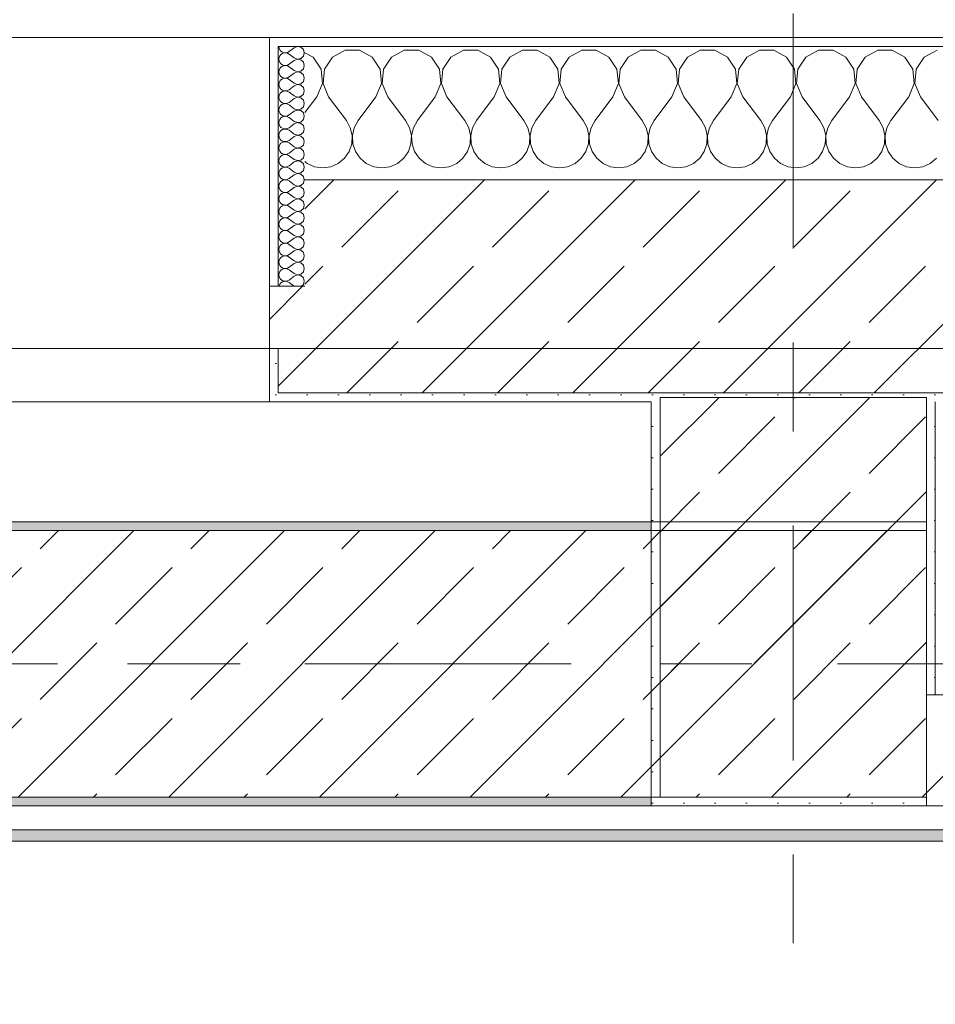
# Model space of a CAD drawing. Header units: metres. Extents: x -3.6 to 84.5, y -11 to 16.8.
# Tile 357 of 361: x 60.9 to 61.9, y 12.8 to 13.9. Entities that reach past the tile are written whole.
import ezdxf

# ---------------------------------------------------------------- set-up
doc = ezdxf.new("R2010")
doc.units = ezdxf.units.M
doc.header["$MEASUREMENT"] = 0
for name, pattern in [('Achse', [0.2, 0.1, -0.05, 0, -0.05]), ('Strichlinie doppelt', [0.546806, 0.264583, -0.105833, 0.070556, -0.105833]), ('Wipeout_Contour', [1, 0, -1])]:
    doc.linetypes.add(name, pattern=pattern)
for name, color, linetype in [('451 - Universal.Achsen Raster', 7, 'Continuous'), ('604 - Struktur.Wand Aussen', 7, 'Continuous'), ('605 - Struktur.Wand Innen', 7, 'Continuous'), ('607 - Struktur.Stütze', 7, 'Continuous'), ('608 - Struktur.Träger', 7, 'Continuous'), ('Neubau_653 - Abdeckung.TB Verkofferung', 7, 'Continuous')]:
    doc.layers.add(name, color=color, linetype=linetype)
pattern_1 = [(45, (0, 0), (-0.01767767, 0.01767767), [0, -0.025])]
pattern_2 = [(45, (0, 0), (-0.08485281, 0.08485281), []), (45, (-0.04243, 0.04243), (-0.08485281, 0.08485281), [0.09, -0.03])]
pattern_3 = [(0, (0, 0), (0, 0.08660254), [0, -0.05]), (0, (0.025, 0.0433), (0, 0.08660254), [0, -0.05])]

# ---------------------------------------------------------------- blocks, each defined once
blk = doc.blocks.new('*X33')
at = {"layer": '604 - Struktur.Wand Aussen', "color": 7, "linetype": 'Continuous', "lineweight": 5}
for p, q in [((61.1891, 13.833), (61.18, 13.8379)), ((61.2252, 13.8407), (61.2109, 13.833)), ((61.2415, 13.8407), (61.2252, 13.8407)), ((61.2558, 13.833), (61.2415, 13.8407)), ((61.2919, 13.8407), (61.2776, 13.833)), ((61.3081, 13.8407), (61.2919, 13.8407)), ((61.3224, 13.833), (61.3081, 13.8407)), ((61.3585, 13.8407), (61.3442, 13.833)), ((61.3748, 13.8407), (61.3585, 13.8407)), ((61.3891, 13.833), (61.3748, 13.8407)), ((61.4252, 13.8407), (61.4109, 13.833)), ((61.4415, 13.8407), (61.4252, 13.8407)), ((61.4558, 13.833), (61.4415, 13.8407)), ((61.4919, 13.8407), (61.4776, 13.833)), ((61.5081, 13.8407), (61.4919, 13.8407)), ((61.5224, 13.833), (61.5081, 13.8407)), ((61.5585, 13.8407), (61.5442, 13.833)), ((61.5748, 13.8407), (61.5585, 13.8407)), ((61.5891, 13.833), (61.5748, 13.8407)), ((61.6252, 13.8407), (61.6109, 13.833)), ((61.6415, 13.8407), (61.6252, 13.8407)), ((61.6558, 13.833), (61.6415, 13.8407)), ((61.6919, 13.8407), (61.6776, 13.833)), ((61.7081, 13.8407), (61.6919, 13.8407)), ((61.7224, 13.833), (61.7081, 13.8407)), ((61.7585, 13.8407), (61.7442, 13.833)), ((61.7748, 13.8407), (61.7585, 13.8407)), ((61.7891, 13.833), (61.7748, 13.8407)), ((61.8252, 13.8407), (61.8109, 13.833)), ((61.8415, 13.8407), (61.8252, 13.8407)), ((61.8558, 13.833), (61.8415, 13.8407)), ((61.8919, 13.8407), (61.8776, 13.833)), ((61.1981, 13.8195), (61.1891, 13.833)), ((61.2109, 13.833), (61.2019, 13.8195)), ((61.2648, 13.8195), (61.2558, 13.833)), ((61.2776, 13.833), (61.2686, 13.8195)), ((61.3314, 13.8195), (61.3224, 13.833)), ((61.3442, 13.833), (61.3352, 13.8195)), ((61.3981, 13.8195), (61.3891, 13.833)), ((61.4109, 13.833), (61.4019, 13.8195)), ((61.4648, 13.8195), (61.4558, 13.833)), ((61.4776, 13.833), (61.4686, 13.8195)), ((61.5314, 13.8195), (61.5224, 13.833)), ((61.5442, 13.833), (61.5352, 13.8195)), ((61.5981, 13.8195), (61.5891, 13.833)), ((61.6109, 13.833), (61.6019, 13.8195)), ((61.6648, 13.8195), (61.6558, 13.833)), ((61.6776, 13.833), (61.6686, 13.8195)), ((61.7314, 13.8195), (61.7224, 13.833)), ((61.7442, 13.833), (61.7352, 13.8195)), ((61.7981, 13.8195), (61.7891, 13.833)), ((61.8109, 13.833), (61.8019, 13.8195)), ((61.8648, 13.8195), (61.8558, 13.833)), ((61.8776, 13.833), (61.8686, 13.8195)), ((61.1996, 13.8033), (61.1981, 13.8195)), ((61.2019, 13.8195), (61.2004, 13.8033)), ((61.2663, 13.8033), (61.2648, 13.8195)), ((61.2686, 13.8195), (61.267, 13.8033)), ((61.333, 13.8033), (61.3314, 13.8195)), ((61.3352, 13.8195), (61.3337, 13.8033)), ((61.3996, 13.8033), (61.3981, 13.8195)), ((61.4019, 13.8195), (61.4004, 13.8033)), ((61.4663, 13.8033), (61.4648, 13.8195)), ((61.4686, 13.8195), (61.467, 13.8033)), ((61.533, 13.8033), (61.5314, 13.8195)), ((61.5352, 13.8195), (61.5337, 13.8033)), ((61.5996, 13.8033), (61.5981, 13.8195)), ((61.6019, 13.8195), (61.6004, 13.8033)), ((61.6663, 13.8033), (61.6648, 13.8195)), ((61.6686, 13.8195), (61.667, 13.8033)), ((61.733, 13.8033), (61.7314, 13.8195)), ((61.7352, 13.8195), (61.7337, 13.8033)), ((61.7996, 13.8033), (61.7981, 13.8195)), ((61.8019, 13.8195), (61.8004, 13.8033)), ((61.8663, 13.8033), (61.8648, 13.8195)), ((61.8686, 13.8195), (61.867, 13.8033)), ((61.1933, 13.7883), (61.1996, 13.8033)), ((61.2004, 13.8033), (61.2067, 13.7883)), ((61.26, 13.7883), (61.2663, 13.8033)), ((61.267, 13.8033), (61.2733, 13.7883)), ((61.3267, 13.7883), (61.333, 13.8033)), ((61.3337, 13.8033), (61.34, 13.7883)), ((61.3933, 13.7883), (61.3996, 13.8033)), ((61.4004, 13.8033), (61.4067, 13.7883)), ((61.46, 13.7883), (61.4663, 13.8033)), ((61.467, 13.8033), (61.4733, 13.7883)), ((61.5267, 13.7883), (61.533, 13.8033)), ((61.5337, 13.8033), (61.54, 13.7883)), ((61.5933, 13.7883), (61.5996, 13.8033)), ((61.6004, 13.8033), (61.6067, 13.7883)), ((61.66, 13.7883), (61.6663, 13.8033)), ((61.667, 13.8033), (61.6733, 13.7883)), ((61.7267, 13.7883), (61.733, 13.8033)), ((61.7337, 13.8033), (61.74, 13.7883)), ((61.7933, 13.7883), (61.7996, 13.8033)), ((61.8004, 13.8033), (61.8067, 13.7883)), ((61.86, 13.7883), (61.8663, 13.8033)), ((61.867, 13.8033), (61.8733, 13.7883)), ((61.1933, 13.7883), (61.18, 13.7706)), ((61.2067, 13.7883), (61.2267, 13.7617)), ((61.26, 13.7883), (61.24, 13.7617)), ((61.2733, 13.7883), (61.2933, 13.7617)), ((61.3267, 13.7883), (61.3067, 13.7617)), ((61.34, 13.7883), (61.36, 13.7617)), ((61.3933, 13.7883), (61.3733, 13.7617)), ((61.4067, 13.7883), (61.4267, 13.7617)), ((61.46, 13.7883), (61.44, 13.7617)), ((61.4733, 13.7883), (61.4933, 13.7617)), ((61.5267, 13.7883), (61.5067, 13.7617)), ((61.54, 13.7883), (61.56, 13.7617)), ((61.5933, 13.7883), (61.5733, 13.7617)), ((61.6067, 13.7883), (61.6267, 13.7617)), ((61.66, 13.7883), (61.64, 13.7617)), ((61.6733, 13.7883), (61.6933, 13.7617)), ((61.7267, 13.7883), (61.7067, 13.7617)), ((61.74, 13.7883), (61.76, 13.7617)), ((61.7933, 13.7883), (61.7733, 13.7617)), ((61.8067, 13.7883), (61.8267, 13.7617)), ((61.86, 13.7883), (61.84, 13.7617)), ((61.8733, 13.7883), (61.8933, 13.7617)), ((61.2311, 13.7536), (61.2267, 13.7617)), ((61.24, 13.7617), (61.2355, 13.7536)), ((61.2978, 13.7536), (61.2933, 13.7617)), ((61.3067, 13.7617), (61.3022, 13.7536)), ((61.3645, 13.7536), (61.36, 13.7617)), ((61.3733, 13.7617), (61.3689, 13.7536)), ((61.4311, 13.7536), (61.4267, 13.7617)), ((61.44, 13.7617), (61.4355, 13.7536)), ((61.4978, 13.7536), (61.4933, 13.7617)), ((61.5067, 13.7617), (61.5022, 13.7536)), ((61.5645, 13.7536), (61.56, 13.7617)), ((61.5733, 13.7617), (61.5689, 13.7536)), ((61.6311, 13.7536), (61.6267, 13.7617)), ((61.64, 13.7617), (61.6355, 13.7536)), ((61.6978, 13.7536), (61.6933, 13.7617)), ((61.7067, 13.7617), (61.7022, 13.7536)), ((61.7645, 13.7536), (61.76, 13.7617)), ((61.7733, 13.7617), (61.7689, 13.7536)), ((61.8311, 13.7536), (61.8267, 13.7617)), ((61.84, 13.7617), (61.8355, 13.7536)), ((61.2332, 13.7447), (61.2311, 13.7536)), ((61.2355, 13.7536), (61.2335, 13.7447)), ((61.2999, 13.7447), (61.2978, 13.7536)), ((61.3022, 13.7536), (61.3001, 13.7447)), ((61.3665, 13.7447), (61.3645, 13.7536)), ((61.3689, 13.7536), (61.3668, 13.7447)), ((61.4332, 13.7447), (61.4311, 13.7536)), ((61.4355, 13.7536), (61.4335, 13.7447)), ((61.4999, 13.7447), (61.4978, 13.7536)), ((61.5022, 13.7536), (61.5001, 13.7447)), ((61.5665, 13.7447), (61.5645, 13.7536)), ((61.5689, 13.7536), (61.5668, 13.7447)), ((61.6332, 13.7447), (61.6311, 13.7536)), ((61.6355, 13.7536), (61.6335, 13.7447)), ((61.6999, 13.7447), (61.6978, 13.7536)), ((61.7022, 13.7536), (61.7001, 13.7447)), ((61.7665, 13.7447), (61.7645, 13.7536)), ((61.7689, 13.7536), (61.7668, 13.7447)), ((61.8332, 13.7447), (61.8311, 13.7536)), ((61.8355, 13.7536), (61.8335, 13.7447)), ((61.2298, 13.7268), (61.2328, 13.7355)), ((61.2328, 13.7355), (61.2332, 13.7447)), ((61.2335, 13.7447), (61.2339, 13.7355)), ((61.2339, 13.7355), (61.2369, 13.7268)), ((61.2965, 13.7268), (61.2994, 13.7355)), ((61.2994, 13.7355), (61.2999, 13.7447)), ((61.3001, 13.7447), (61.3006, 13.7355)), ((61.3006, 13.7355), (61.3035, 13.7268)), ((61.3631, 13.7268), (61.3661, 13.7355)), ((61.3661, 13.7355), (61.3665, 13.7447)), ((61.3668, 13.7447), (61.3672, 13.7355)), ((61.3672, 13.7355), (61.3702, 13.7268)), ((61.4298, 13.7268), (61.4328, 13.7355)), ((61.4328, 13.7355), (61.4332, 13.7447)), ((61.4335, 13.7447), (61.4339, 13.7355)), ((61.4339, 13.7355), (61.4369, 13.7268)), ((61.4965, 13.7268), (61.4994, 13.7355)), ((61.4994, 13.7355), (61.4999, 13.7447)), ((61.5001, 13.7447), (61.5006, 13.7355)), ((61.5006, 13.7355), (61.5035, 13.7268)), ((61.5631, 13.7268), (61.5661, 13.7355)), ((61.5661, 13.7355), (61.5665, 13.7447)), ((61.5668, 13.7447), (61.5672, 13.7355)), ((61.5672, 13.7355), (61.5702, 13.7268)), ((61.6298, 13.7268), (61.6328, 13.7355)), ((61.6328, 13.7355), (61.6332, 13.7447)), ((61.6335, 13.7447), (61.6339, 13.7355)), ((61.6339, 13.7355), (61.6369, 13.7268)), ((61.6965, 13.7268), (61.6994, 13.7355)), ((61.6994, 13.7355), (61.6999, 13.7447)), ((61.7001, 13.7447), (61.7006, 13.7355)), ((61.7006, 13.7355), (61.7035, 13.7268)), ((61.7631, 13.7268), (61.7661, 13.7355)), ((61.7661, 13.7355), (61.7665, 13.7447)), ((61.7668, 13.7447), (61.7672, 13.7355)), ((61.7672, 13.7355), (61.7702, 13.7268)), ((61.8298, 13.7268), (61.8328, 13.7355)), ((61.8328, 13.7355), (61.8332, 13.7447)), ((61.8335, 13.7447), (61.8339, 13.7355)), ((61.8339, 13.7355), (61.8369, 13.7268)), ((61.2246, 13.7192), (61.2298, 13.7268)), ((61.2369, 13.7268), (61.2421, 13.7192)), ((61.2913, 13.7192), (61.2965, 13.7268)), ((61.3035, 13.7268), (61.3087, 13.7192)), ((61.3579, 13.7192), (61.3631, 13.7268)), ((61.3702, 13.7268), (61.3754, 13.7192)), ((61.4246, 13.7192), (61.4298, 13.7268)), ((61.4369, 13.7268), (61.4421, 13.7192)), ((61.4913, 13.7192), (61.4965, 13.7268)), ((61.5035, 13.7268), (61.5087, 13.7192)), ((61.5579, 13.7192), (61.5631, 13.7268)), ((61.5702, 13.7268), (61.5754, 13.7192)), ((61.6246, 13.7192), (61.6298, 13.7268)), ((61.6369, 13.7268), (61.6421, 13.7192)), ((61.6913, 13.7192), (61.6965, 13.7268)), ((61.7035, 13.7268), (61.7087, 13.7192)), ((61.7579, 13.7192), (61.7631, 13.7268)), ((61.7702, 13.7268), (61.7754, 13.7192)), ((61.8246, 13.7192), (61.8298, 13.7268)), ((61.8369, 13.7268), (61.8421, 13.7192)), ((61.18, 13.7154), (61.1825, 13.7133)), ((61.1825, 13.7133), (61.1909, 13.7096)), ((61.2091, 13.7096), (61.2175, 13.7133)), ((61.2175, 13.7133), (61.2246, 13.7192)), ((61.2421, 13.7192), (61.2491, 13.7133)), ((61.2491, 13.7133), (61.2576, 13.7096)), ((61.2758, 13.7096), (61.2842, 13.7133)), ((61.2842, 13.7133), (61.2913, 13.7192)), ((61.3087, 13.7192), (61.3158, 13.7133)), ((61.3158, 13.7133), (61.3242, 13.7096)), ((61.3424, 13.7096), (61.3509, 13.7133)), ((61.3509, 13.7133), (61.3579, 13.7192)), ((61.3754, 13.7192), (61.3825, 13.7133)), ((61.3825, 13.7133), (61.3909, 13.7096)), ((61.4091, 13.7096), (61.4175, 13.7133)), ((61.4175, 13.7133), (61.4246, 13.7192)), ((61.4421, 13.7192), (61.4491, 13.7133)), ((61.4491, 13.7133), (61.4576, 13.7096)), ((61.4758, 13.7096), (61.4842, 13.7133)), ((61.4842, 13.7133), (61.4913, 13.7192)), ((61.5087, 13.7192), (61.5158, 13.7133)), ((61.5158, 13.7133), (61.5242, 13.7096)), ((61.5424, 13.7096), (61.5509, 13.7133)), ((61.5509, 13.7133), (61.5579, 13.7192)), ((61.5754, 13.7192), (61.5825, 13.7133)), ((61.5825, 13.7133), (61.5909, 13.7096)), ((61.6091, 13.7096), (61.6175, 13.7133)), ((61.6175, 13.7133), (61.6246, 13.7192)), ((61.6421, 13.7192), (61.6491, 13.7133)), ((61.6491, 13.7133), (61.6576, 13.7096)), ((61.6758, 13.7096), (61.6842, 13.7133)), ((61.6842, 13.7133), (61.6913, 13.7192)), ((61.7087, 13.7192), (61.7158, 13.7133)), ((61.7158, 13.7133), (61.7242, 13.7096)), ((61.7424, 13.7096), (61.7509, 13.7133)), ((61.7509, 13.7133), (61.7579, 13.7192)), ((61.7754, 13.7192), (61.7825, 13.7133)), ((61.7825, 13.7133), (61.7909, 13.7096)), ((61.8091, 13.7096), (61.8175, 13.7133)), ((61.8175, 13.7133), (61.8246, 13.7192)), ((61.8421, 13.7192), (61.8491, 13.7133)), ((61.8491, 13.7133), (61.8576, 13.7096)), ((61.8758, 13.7096), (61.8842, 13.7133)), ((61.8842, 13.7133), (61.8913, 13.7192)), ((61.1909, 13.7096), (61.2, 13.7083)), ((61.2, 13.7083), (61.2091, 13.7096)), ((61.2576, 13.7096), (61.2667, 13.7083)), ((61.2667, 13.7083), (61.2758, 13.7096)), ((61.3242, 13.7096), (61.3333, 13.7083)), ((61.3333, 13.7083), (61.3424, 13.7096)), ((61.3909, 13.7096), (61.4, 13.7083)), ((61.4, 13.7083), (61.4091, 13.7096)), ((61.4576, 13.7096), (61.4667, 13.7083)), ((61.4667, 13.7083), (61.4758, 13.7096)), ((61.5242, 13.7096), (61.5333, 13.7083)), ((61.5333, 13.7083), (61.5424, 13.7096)), ((61.5909, 13.7096), (61.6, 13.7083)), ((61.6, 13.7083), (61.6091, 13.7096)), ((61.6576, 13.7096), (61.6667, 13.7083)), ((61.6667, 13.7083), (61.6758, 13.7096)), ((61.7242, 13.7096), (61.7333, 13.7083)), ((61.7333, 13.7083), (61.7424, 13.7096)), ((61.7909, 13.7096), (61.8, 13.7083)), ((61.8, 13.7083), (61.8091, 13.7096)), ((61.8576, 13.7096), (61.8667, 13.7083)), ((61.8667, 13.7083), (61.8758, 13.7096))]:
    blk.add_line(p, q, dxfattribs=at)
blk = doc.blocks.new('*X63')
at = {"layer": '604 - Struktur.Wand Aussen', "color": 7, "linetype": 'Continuous', "lineweight": 5}
for p, q in [((61.1507, 13.845), (61.151, 13.843)), ((61.151, 13.843), (61.1518, 13.8412)), ((61.1518, 13.8345), (61.151, 13.8327)), ((61.1518, 13.8412), (61.153, 13.8397)), ((61.153, 13.836), (61.1518, 13.8345)), ((61.153, 13.8397), (61.1547, 13.8386)), ((61.1547, 13.8371), (61.153, 13.836)), ((61.1547, 13.8386), (61.1565, 13.838)), ((61.1565, 13.8377), (61.1547, 13.8371)), ((61.1565, 13.838), (61.1585, 13.8379)), ((61.1585, 13.8378), (61.1565, 13.8377)), ((61.1585, 13.8379), (61.1604, 13.8383)), ((61.1604, 13.8374), (61.1585, 13.8378)), ((61.1604, 13.8383), (61.1621, 13.8393)), ((61.1621, 13.8364), (61.1604, 13.8374)), ((61.1679, 13.8436), (61.1621, 13.8393)), ((61.1679, 13.8321), (61.1621, 13.8364)), ((61.1715, 13.845), (61.1679, 13.8436)), ((61.1753, 13.8442), (61.1715, 13.845)), ((61.1782, 13.8416), (61.1753, 13.8442)), ((61.1793, 13.8379), (61.1782, 13.8416)), ((61.1782, 13.8341), (61.1793, 13.8379)), ((61.151, 13.8327), (61.1507, 13.8307)), ((61.1507, 13.8307), (61.151, 13.8288)), ((61.151, 13.8288), (61.1518, 13.827)), ((61.1518, 13.827), (61.153, 13.8254)), ((61.153, 13.8254), (61.1547, 13.8243)), ((61.1547, 13.8243), (61.1565, 13.8237)), ((61.1565, 13.8234), (61.1547, 13.8228)), ((61.1565, 13.8237), (61.1585, 13.8236)), ((61.1585, 13.8235), (61.1565, 13.8234)), ((61.1585, 13.8236), (61.1604, 13.824)), ((61.1604, 13.8231), (61.1585, 13.8235)), ((61.1604, 13.824), (61.1621, 13.825)), ((61.1679, 13.8293), (61.1621, 13.825)), ((61.1679, 13.8321), (61.1715, 13.8307)), ((61.1715, 13.8307), (61.1679, 13.8293)), ((61.1715, 13.8307), (61.1753, 13.8315)), ((61.1753, 13.83), (61.1715, 13.8307)), ((61.1753, 13.8315), (61.1782, 13.8341)), ((61.1782, 13.8273), (61.1753, 13.83)), ((61.1793, 13.8236), (61.1782, 13.8273)), ((61.1782, 13.8198), (61.1793, 13.8236)), ((61.151, 13.8184), (61.1507, 13.8164)), ((61.1507, 13.8164), (61.151, 13.8145)), ((61.1518, 13.8202), (61.151, 13.8184)), ((61.151, 13.8145), (61.1518, 13.8127)), ((61.153, 13.8217), (61.1518, 13.8202)), ((61.1518, 13.8127), (61.153, 13.8112)), ((61.1547, 13.8228), (61.153, 13.8217)), ((61.1621, 13.8221), (61.1604, 13.8231)), ((61.1679, 13.8179), (61.1621, 13.8221)), ((61.1679, 13.815), (61.1621, 13.8107)), ((61.1679, 13.8179), (61.1715, 13.8165)), ((61.1715, 13.8164), (61.1679, 13.815)), ((61.1715, 13.8165), (61.1753, 13.8172)), ((61.1753, 13.8157), (61.1715, 13.8164)), ((61.1753, 13.8172), (61.1782, 13.8198)), ((61.1782, 13.813), (61.1753, 13.8157)), ((61.1793, 13.8093), (61.1782, 13.813)), ((61.151, 13.8041), (61.1507, 13.8021)), ((61.1507, 13.8021), (61.151, 13.8002)), ((61.1518, 13.8059), (61.151, 13.8041)), ((61.153, 13.8074), (61.1518, 13.8059)), ((61.153, 13.8112), (61.1547, 13.81)), ((61.1547, 13.8085), (61.153, 13.8074)), ((61.1547, 13.81), (61.1565, 13.8094)), ((61.1565, 13.8092), (61.1547, 13.8085)), ((61.1565, 13.8094), (61.1585, 13.8093)), ((61.1585, 13.8093), (61.1565, 13.8092)), ((61.1585, 13.8093), (61.1604, 13.8098)), ((61.1604, 13.8088), (61.1585, 13.8093)), ((61.1604, 13.8098), (61.1621, 13.8107)), ((61.1621, 13.8079), (61.1604, 13.8088)), ((61.1679, 13.8036), (61.1621, 13.8079)), ((61.1679, 13.8036), (61.1715, 13.8022)), ((61.1715, 13.8021), (61.1679, 13.8007)), ((61.1715, 13.8022), (61.1753, 13.8029)), ((61.1753, 13.8014), (61.1715, 13.8021)), ((61.1753, 13.8029), (61.1782, 13.8055)), ((61.1782, 13.7988), (61.1753, 13.8014)), ((61.1782, 13.8055), (61.1793, 13.8093)), ((61.151, 13.8002), (61.1518, 13.7984)), ((61.1518, 13.7916), (61.151, 13.7898)), ((61.1518, 13.7984), (61.153, 13.7969)), ((61.153, 13.7931), (61.1518, 13.7916)), ((61.153, 13.7969), (61.1547, 13.7958)), ((61.1547, 13.7942), (61.153, 13.7931)), ((61.1547, 13.7958), (61.1565, 13.7951)), ((61.1565, 13.7949), (61.1547, 13.7942)), ((61.1565, 13.7951), (61.1585, 13.795)), ((61.1585, 13.795), (61.1565, 13.7949)), ((61.1585, 13.795), (61.1604, 13.7955)), ((61.1604, 13.7945), (61.1585, 13.795)), ((61.1604, 13.7955), (61.1621, 13.7964)), ((61.1621, 13.7936), (61.1604, 13.7945)), ((61.1679, 13.8007), (61.1621, 13.7964)), ((61.1679, 13.7893), (61.1621, 13.7936)), ((61.1753, 13.7886), (61.1782, 13.7912)), ((61.1793, 13.795), (61.1782, 13.7988)), ((61.1782, 13.7912), (61.1793, 13.795)), ((61.151, 13.7898), (61.1507, 13.7879)), ((61.1507, 13.7879), (61.151, 13.7859)), ((61.151, 13.7859), (61.1518, 13.7841)), ((61.1518, 13.7841), (61.153, 13.7826)), ((61.153, 13.7826), (61.1547, 13.7815)), ((61.1547, 13.78), (61.153, 13.7788)), ((61.1547, 13.7815), (61.1565, 13.7808)), ((61.1565, 13.7806), (61.1547, 13.78)), ((61.1565, 13.7808), (61.1585, 13.7807)), ((61.1585, 13.7807), (61.1565, 13.7806)), ((61.1585, 13.7807), (61.1604, 13.7812)), ((61.1604, 13.7802), (61.1585, 13.7807)), ((61.1604, 13.7812), (61.1621, 13.7821)), ((61.1621, 13.7793), (61.1604, 13.7802)), ((61.1679, 13.7864), (61.1621, 13.7821)), ((61.1679, 13.775), (61.1621, 13.7793)), ((61.1679, 13.7893), (61.1715, 13.7879)), ((61.1715, 13.7878), (61.1679, 13.7864)), ((61.1715, 13.7879), (61.1753, 13.7886)), ((61.1753, 13.7871), (61.1715, 13.7878)), ((61.1782, 13.7845), (61.1753, 13.7871)), ((61.1793, 13.7807), (61.1782, 13.7845)), ((61.1782, 13.777), (61.1793, 13.7807)), ((61.151, 13.7755), (61.1507, 13.7736)), ((61.1507, 13.7736), (61.151, 13.7716)), ((61.1518, 13.7773), (61.151, 13.7755)), ((61.151, 13.7716), (61.1518, 13.7698)), ((61.153, 13.7788), (61.1518, 13.7773)), ((61.1518, 13.7698), (61.153, 13.7683)), ((61.153, 13.7683), (61.1547, 13.7672)), ((61.1679, 13.7721), (61.1621, 13.7679)), ((61.1679, 13.775), (61.1715, 13.7736)), ((61.1715, 13.7735), (61.1679, 13.7721)), ((61.1715, 13.7736), (61.1753, 13.7743)), ((61.1753, 13.7728), (61.1715, 13.7735)), ((61.1753, 13.7743), (61.1782, 13.777)), ((61.1782, 13.7702), (61.1753, 13.7728)), ((61.1793, 13.7664), (61.1782, 13.7702)), ((61.151, 13.7612), (61.1507, 13.7593)), ((61.1507, 13.7593), (61.151, 13.7573)), ((61.1518, 13.763), (61.151, 13.7612)), ((61.151, 13.7573), (61.1518, 13.7555)), ((61.153, 13.7646), (61.1518, 13.763)), ((61.1547, 13.7657), (61.153, 13.7646)), ((61.1547, 13.7672), (61.1565, 13.7666)), ((61.1565, 13.7663), (61.1547, 13.7657)), ((61.1565, 13.7666), (61.1585, 13.7665)), ((61.1585, 13.7664), (61.1565, 13.7663)), ((61.1585, 13.7665), (61.1604, 13.7669)), ((61.1604, 13.766), (61.1585, 13.7664)), ((61.1604, 13.7669), (61.1621, 13.7679)), ((61.1621, 13.765), (61.1604, 13.766)), ((61.1679, 13.7607), (61.1621, 13.765)), ((61.1679, 13.7579), (61.1621, 13.7536)), ((61.1679, 13.7607), (61.1715, 13.7593)), ((61.1715, 13.7593), (61.1679, 13.7579)), ((61.1715, 13.7593), (61.1753, 13.76)), ((61.1753, 13.7585), (61.1715, 13.7593)), ((61.1753, 13.76), (61.1782, 13.7627)), ((61.1782, 13.7559), (61.1753, 13.7585)), ((61.1782, 13.7627), (61.1793, 13.7664)), ((61.151, 13.747), (61.1507, 13.745)), ((61.1518, 13.7488), (61.151, 13.747)), ((61.1518, 13.7555), (61.153, 13.754)), ((61.153, 13.7503), (61.1518, 13.7488)), ((61.153, 13.754), (61.1547, 13.7529)), ((61.1547, 13.7514), (61.153, 13.7503)), ((61.1547, 13.7529), (61.1565, 13.7523)), ((61.1565, 13.752), (61.1547, 13.7514)), ((61.1565, 13.7523), (61.1585, 13.7522)), ((61.1585, 13.7521), (61.1565, 13.752)), ((61.1585, 13.7522), (61.1604, 13.7526)), ((61.1604, 13.7517), (61.1585, 13.7521)), ((61.1604, 13.7526), (61.1621, 13.7536)), ((61.1621, 13.7507), (61.1604, 13.7517)), ((61.1679, 13.7464), (61.1621, 13.7507)), ((61.1679, 13.7464), (61.1715, 13.745)), ((61.1715, 13.745), (61.1753, 13.7458)), ((61.1753, 13.7458), (61.1782, 13.7484)), ((61.1793, 13.7521), (61.1782, 13.7559)), ((61.1782, 13.7484), (61.1793, 13.7521)), ((61.1507, 13.745), (61.151, 13.743)), ((61.151, 13.743), (61.1518, 13.7412)), ((61.1518, 13.7412), (61.153, 13.7397)), ((61.153, 13.736), (61.1518, 13.7345)), ((61.153, 13.7397), (61.1547, 13.7386)), ((61.1547, 13.7371), (61.153, 13.736)), ((61.1547, 13.7386), (61.1565, 13.738)), ((61.1565, 13.7377), (61.1547, 13.7371)), ((61.1565, 13.738), (61.1585, 13.7379)), ((61.1585, 13.7378), (61.1565, 13.7377)), ((61.1585, 13.7379), (61.1604, 13.7383)), ((61.1604, 13.7374), (61.1585, 13.7378)), ((61.1604, 13.7383), (61.1621, 13.7393)), ((61.1621, 13.7364), (61.1604, 13.7374)), ((61.1679, 13.7436), (61.1621, 13.7393)), ((61.1679, 13.7321), (61.1621, 13.7364)), ((61.1715, 13.745), (61.1679, 13.7436)), ((61.1753, 13.7442), (61.1715, 13.745)), ((61.1782, 13.7416), (61.1753, 13.7442)), ((61.1793, 13.7379), (61.1782, 13.7416)), ((61.1782, 13.7341), (61.1793, 13.7379)), ((61.151, 13.7327), (61.1507, 13.7307)), ((61.1507, 13.7307), (61.151, 13.7288)), ((61.1518, 13.7345), (61.151, 13.7327)), ((61.151, 13.7288), (61.1518, 13.727)), ((61.1518, 13.727), (61.153, 13.7254)), ((61.153, 13.7254), (61.1547, 13.7243)), ((61.1547, 13.7243), (61.1565, 13.7237)), ((61.1565, 13.7237), (61.1585, 13.7236)), ((61.1585, 13.7236), (61.1604, 13.724)), ((61.1604, 13.724), (61.1621, 13.725)), ((61.1679, 13.7293), (61.1621, 13.725)), ((61.1679, 13.7321), (61.1715, 13.7307)), ((61.1715, 13.7307), (61.1679, 13.7293)), ((61.1715, 13.7307), (61.1753, 13.7315)), ((61.1753, 13.73), (61.1715, 13.7307)), ((61.1753, 13.7315), (61.1782, 13.7341)), ((61.1782, 13.7273), (61.1753, 13.73)), ((61.1793, 13.7236), (61.1782, 13.7273)), ((61.1782, 13.7198), (61.1793, 13.7236)), ((61.151, 13.7184), (61.1507, 13.7164)), ((61.1507, 13.7164), (61.151, 13.7145)), ((61.1518, 13.7202), (61.151, 13.7184)), ((61.151, 13.7145), (61.1518, 13.7127)), ((61.153, 13.7217), (61.1518, 13.7202)), ((61.1518, 13.7127), (61.153, 13.7112)), ((61.1547, 13.7228), (61.153, 13.7217)), ((61.1565, 13.7234), (61.1547, 13.7228)), ((61.1585, 13.7235), (61.1565, 13.7234)), ((61.1604, 13.7231), (61.1585, 13.7235)), ((61.1621, 13.7221), (61.1604, 13.7231)), ((61.1679, 13.7179), (61.1621, 13.7221)), ((61.1679, 13.715), (61.1621, 13.7107)), ((61.1679, 13.7179), (61.1715, 13.7165)), ((61.1715, 13.7164), (61.1679, 13.715)), ((61.1715, 13.7165), (61.1753, 13.7172)), ((61.1753, 13.7157), (61.1715, 13.7164)), ((61.1753, 13.7172), (61.1782, 13.7198)), ((61.1782, 13.713), (61.1753, 13.7157)), ((61.1793, 13.7093), (61.1782, 13.713)), ((61.151, 13.7041), (61.1507, 13.7021)), ((61.1507, 13.7021), (61.151, 13.7002)), ((61.1518, 13.7059), (61.151, 13.7041)), ((61.153, 13.7074), (61.1518, 13.7059)), ((61.153, 13.7112), (61.1547, 13.71)), ((61.1547, 13.7085), (61.153, 13.7074)), ((61.1547, 13.71), (61.1565, 13.7094)), ((61.1565, 13.7092), (61.1547, 13.7085)), ((61.1565, 13.7094), (61.1585, 13.7093)), ((61.1585, 13.7093), (61.1565, 13.7092)), ((61.1585, 13.7093), (61.1604, 13.7098)), ((61.1604, 13.7088), (61.1585, 13.7093)), ((61.1604, 13.7098), (61.1621, 13.7107)), ((61.1621, 13.7079), (61.1604, 13.7088)), ((61.1679, 13.7036), (61.1621, 13.7079)), ((61.1679, 13.7036), (61.1715, 13.7022)), ((61.1715, 13.7021), (61.1679, 13.7007)), ((61.1715, 13.7022), (61.1753, 13.7029)), ((61.1753, 13.7014), (61.1715, 13.7021)), ((61.1753, 13.7029), (61.1782, 13.7055)), ((61.1782, 13.6988), (61.1753, 13.7014)), ((61.1782, 13.7055), (61.1793, 13.7093)), ((61.151, 13.7002), (61.1518, 13.6984)), ((61.1518, 13.6916), (61.151, 13.6898)), ((61.1518, 13.6984), (61.153, 13.6969)), ((61.153, 13.6931), (61.1518, 13.6916)), ((61.153, 13.6969), (61.1547, 13.6958)), ((61.1547, 13.6942), (61.153, 13.6931)), ((61.1547, 13.6958), (61.1565, 13.6951)), ((61.1565, 13.6949), (61.1547, 13.6942)), ((61.1565, 13.6951), (61.1585, 13.695)), ((61.1585, 13.695), (61.1565, 13.6949)), ((61.1585, 13.695), (61.1604, 13.6955)), ((61.1604, 13.6945), (61.1585, 13.695)), ((61.1604, 13.6955), (61.1621, 13.6964)), ((61.1621, 13.6936), (61.1604, 13.6945)), ((61.1679, 13.7007), (61.1621, 13.6964)), ((61.1679, 13.6893), (61.1621, 13.6936)), ((61.1753, 13.6886), (61.1782, 13.6912)), ((61.1793, 13.695), (61.1782, 13.6988)), ((61.1782, 13.6912), (61.1793, 13.695)), ((61.151, 13.6898), (61.1507, 13.6879)), ((61.1507, 13.6879), (61.151, 13.6859)), ((61.151, 13.6859), (61.1518, 13.6841)), ((61.1518, 13.6841), (61.153, 13.6826)), ((61.153, 13.6826), (61.1547, 13.6815)), ((61.1547, 13.68), (61.153, 13.6788)), ((61.1547, 13.6815), (61.1565, 13.6808)), ((61.1565, 13.6806), (61.1547, 13.68)), ((61.1565, 13.6808), (61.1585, 13.6807)), ((61.1585, 13.6807), (61.1565, 13.6806)), ((61.1585, 13.6807), (61.1604, 13.6812)), ((61.1604, 13.6802), (61.1585, 13.6807)), ((61.1604, 13.6812), (61.1621, 13.6821)), ((61.1621, 13.6793), (61.1604, 13.6802)), ((61.1679, 13.6864), (61.1621, 13.6821)), ((61.1679, 13.675), (61.1621, 13.6793)), ((61.1679, 13.6893), (61.1715, 13.6879)), ((61.1715, 13.6878), (61.1679, 13.6864)), ((61.1715, 13.6879), (61.1753, 13.6886)), ((61.1753, 13.6871), (61.1715, 13.6878)), ((61.1782, 13.6845), (61.1753, 13.6871)), ((61.1793, 13.6807), (61.1782, 13.6845)), ((61.1782, 13.677), (61.1793, 13.6807)), ((61.151, 13.6755), (61.1507, 13.6736)), ((61.1507, 13.6736), (61.151, 13.6716)), ((61.1518, 13.6773), (61.151, 13.6755)), ((61.151, 13.6716), (61.1518, 13.6698)), ((61.153, 13.6788), (61.1518, 13.6773)), ((61.1518, 13.6698), (61.153, 13.6683)), ((61.153, 13.6683), (61.1547, 13.6672)), ((61.1679, 13.6721), (61.1621, 13.6679)), ((61.1679, 13.675), (61.1715, 13.6736)), ((61.1715, 13.6735), (61.1679, 13.6721)), ((61.1715, 13.6736), (61.1753, 13.6743)), ((61.1753, 13.6728), (61.1715, 13.6735)), ((61.1753, 13.6743), (61.1782, 13.677)), ((61.1782, 13.6702), (61.1753, 13.6728)), ((61.1793, 13.6664), (61.1782, 13.6702)), ((61.151, 13.6612), (61.1507, 13.6593)), ((61.1507, 13.6593), (61.151, 13.6573)), ((61.1518, 13.663), (61.151, 13.6612)), ((61.151, 13.6573), (61.1518, 13.6555)), ((61.153, 13.6646), (61.1518, 13.663)), ((61.1547, 13.6657), (61.153, 13.6646)), ((61.1547, 13.6672), (61.1565, 13.6666)), ((61.1565, 13.6663), (61.1547, 13.6657)), ((61.1565, 13.6666), (61.1585, 13.6665)), ((61.1585, 13.6664), (61.1565, 13.6663)), ((61.1585, 13.6665), (61.1604, 13.6669)), ((61.1604, 13.666), (61.1585, 13.6664)), ((61.1604, 13.6669), (61.1621, 13.6679)), ((61.1621, 13.665), (61.1604, 13.666)), ((61.1679, 13.6607), (61.1621, 13.665)), ((61.1679, 13.6579), (61.1621, 13.6536)), ((61.1679, 13.6607), (61.1715, 13.6593)), ((61.1715, 13.6593), (61.1679, 13.6579)), ((61.1715, 13.6593), (61.1753, 13.66)), ((61.1753, 13.6585), (61.1715, 13.6593)), ((61.1753, 13.66), (61.1782, 13.6627)), ((61.1782, 13.6559), (61.1753, 13.6585)), ((61.1782, 13.6627), (61.1793, 13.6664)), ((61.151, 13.647), (61.1507, 13.645)), ((61.1518, 13.6488), (61.151, 13.647)), ((61.1518, 13.6555), (61.153, 13.654)), ((61.153, 13.6503), (61.1518, 13.6488)), ((61.153, 13.654), (61.1547, 13.6529)), ((61.1547, 13.6514), (61.153, 13.6503)), ((61.1547, 13.6529), (61.1565, 13.6523)), ((61.1565, 13.652), (61.1547, 13.6514)), ((61.1565, 13.6523), (61.1585, 13.6522)), ((61.1585, 13.6521), (61.1565, 13.652)), ((61.1585, 13.6522), (61.1604, 13.6526)), ((61.1604, 13.6517), (61.1585, 13.6521)), ((61.1604, 13.6526), (61.1621, 13.6536)), ((61.1621, 13.6507), (61.1604, 13.6517)), ((61.1679, 13.6464), (61.1621, 13.6507)), ((61.1679, 13.6464), (61.1715, 13.645)), ((61.1753, 13.6458), (61.1782, 13.6484)), ((61.1793, 13.6521), (61.1782, 13.6559)), ((61.1782, 13.6484), (61.1793, 13.6521)), ((61.1507, 13.645), (61.151, 13.643)), ((61.151, 13.643), (61.1518, 13.6412)), ((61.1518, 13.6412), (61.153, 13.6397)), ((61.153, 13.636), (61.1518, 13.6345)), ((61.153, 13.6397), (61.1547, 13.6386)), ((61.1547, 13.6371), (61.153, 13.636)), ((61.1547, 13.6386), (61.1565, 13.638)), ((61.1565, 13.6377), (61.1547, 13.6371)), ((61.1565, 13.638), (61.1585, 13.6379)), ((61.1585, 13.6378), (61.1565, 13.6377)), ((61.1585, 13.6379), (61.1604, 13.6383)), ((61.1604, 13.6374), (61.1585, 13.6378)), ((61.1604, 13.6383), (61.1621, 13.6393)), ((61.1621, 13.6364), (61.1604, 13.6374)), ((61.1679, 13.6436), (61.1621, 13.6393)), ((61.1679, 13.6321), (61.1621, 13.6364)), ((61.1715, 13.645), (61.1679, 13.6436)), ((61.1715, 13.645), (61.1753, 13.6458)), ((61.1753, 13.6442), (61.1715, 13.645)), ((61.1782, 13.6416), (61.1753, 13.6442)), ((61.1793, 13.6379), (61.1782, 13.6416)), ((61.1782, 13.6341), (61.1793, 13.6379)), ((61.151, 13.6327), (61.1507, 13.6307)), ((61.1507, 13.6307), (61.151, 13.6288)), ((61.1518, 13.6345), (61.151, 13.6327)), ((61.151, 13.6288), (61.1518, 13.627)), ((61.1518, 13.627), (61.153, 13.6254)), ((61.153, 13.6254), (61.1547, 13.6243)), ((61.1547, 13.6243), (61.1565, 13.6237)), ((61.1585, 13.6236), (61.1604, 13.624)), ((61.1604, 13.624), (61.1621, 13.625)), ((61.1679, 13.6293), (61.1621, 13.625)), ((61.1679, 13.6321), (61.1715, 13.6307)), ((61.1715, 13.6307), (61.1679, 13.6293)), ((61.1715, 13.6307), (61.1753, 13.6315)), ((61.1753, 13.63), (61.1715, 13.6307)), ((61.1753, 13.6315), (61.1782, 13.6341)), ((61.1782, 13.6273), (61.1753, 13.63)), ((61.1793, 13.6236), (61.1782, 13.6273)), ((61.151, 13.6184), (61.1507, 13.6164)), ((61.1507, 13.6164), (61.151, 13.6145)), ((61.1518, 13.6202), (61.151, 13.6184)), ((61.151, 13.6145), (61.1518, 13.6127)), ((61.153, 13.6217), (61.1518, 13.6202)), ((61.1547, 13.6228), (61.153, 13.6217)), ((61.1565, 13.6234), (61.1547, 13.6228)), ((61.1565, 13.6237), (61.1585, 13.6236)), ((61.1585, 13.6235), (61.1565, 13.6234)), ((61.1604, 13.6231), (61.1585, 13.6235)), ((61.1621, 13.6221), (61.1604, 13.6231)), ((61.1679, 13.6179), (61.1621, 13.6221)), ((61.1679, 13.615), (61.1621, 13.6107)), ((61.1679, 13.6179), (61.1715, 13.6165)), ((61.1715, 13.6164), (61.1679, 13.615)), ((61.1715, 13.6165), (61.1753, 13.6172)), ((61.1753, 13.6157), (61.1715, 13.6164)), ((61.1753, 13.6172), (61.1782, 13.6198)), ((61.1782, 13.613), (61.1753, 13.6157)), ((61.1782, 13.6198), (61.1793, 13.6236)), ((61.1793, 13.6093), (61.1782, 13.613)), ((61.151, 13.6041), (61.1507, 13.6021)), ((61.1507, 13.6021), (61.151, 13.6002)), ((61.1518, 13.6059), (61.151, 13.6041)), ((61.1518, 13.6127), (61.153, 13.6112)), ((61.153, 13.6074), (61.1518, 13.6059)), ((61.153, 13.6112), (61.1547, 13.61)), ((61.1547, 13.6085), (61.153, 13.6074)), ((61.1547, 13.61), (61.1565, 13.6094)), ((61.1565, 13.6092), (61.1547, 13.6085)), ((61.1565, 13.6094), (61.1585, 13.6093)), ((61.1585, 13.6093), (61.1565, 13.6092)), ((61.1585, 13.6093), (61.1604, 13.6098)), ((61.1604, 13.6088), (61.1585, 13.6093)), ((61.1604, 13.6098), (61.1621, 13.6107)), ((61.1621, 13.6079), (61.1604, 13.6088)), ((61.1679, 13.6036), (61.1621, 13.6079)), ((61.1679, 13.6036), (61.1715, 13.6022)), ((61.1715, 13.6021), (61.1679, 13.6007)), ((61.1715, 13.6022), (61.1753, 13.6029)), ((61.1753, 13.6014), (61.1715, 13.6021)), ((61.1753, 13.6029), (61.1782, 13.6055)), ((61.1782, 13.6055), (61.1793, 13.6093)), ((61.151, 13.6002), (61.1518, 13.5984)), ((61.1518, 13.5916), (61.151, 13.5898)), ((61.1518, 13.5984), (61.153, 13.5969)), ((61.153, 13.5931), (61.1518, 13.5916)), ((61.153, 13.5969), (61.1547, 13.5958)), ((61.1547, 13.5942), (61.153, 13.5931)), ((61.1547, 13.5958), (61.1565, 13.5951)), ((61.1565, 13.5949), (61.1547, 13.5942)), ((61.1565, 13.5951), (61.1585, 13.595)), ((61.1585, 13.595), (61.1565, 13.5949)), ((61.1585, 13.595), (61.1604, 13.5955)), ((61.1604, 13.5945), (61.1585, 13.595)), ((61.1604, 13.5955), (61.1621, 13.5964)), ((61.1621, 13.5936), (61.1604, 13.5945)), ((61.1679, 13.6007), (61.1621, 13.5964)), ((61.1679, 13.5893), (61.1621, 13.5936)), ((61.1782, 13.5988), (61.1753, 13.6014)), ((61.1753, 13.5886), (61.1782, 13.5912)), ((61.1793, 13.595), (61.1782, 13.5988)), ((61.1782, 13.5912), (61.1793, 13.595)), ((61.151, 13.5898), (61.1507, 13.5879)), ((61.1507, 13.5879), (61.151, 13.5859)), ((61.151, 13.5859), (61.1518, 13.5841)), ((61.1518, 13.5841), (61.153, 13.5826)), ((61.153, 13.5826), (61.1547, 13.5815)), ((61.1547, 13.58), (61.153, 13.5788)), ((61.1547, 13.5815), (61.1565, 13.5808)), ((61.1565, 13.5806), (61.1547, 13.58)), ((61.1565, 13.5808), (61.1585, 13.5807)), ((61.1585, 13.5807), (61.1565, 13.5806)), ((61.1585, 13.5807), (61.1604, 13.5812)), ((61.1604, 13.5802), (61.1585, 13.5807)), ((61.1604, 13.5812), (61.1621, 13.5821)), ((61.1621, 13.5793), (61.1604, 13.5802)), ((61.1679, 13.5864), (61.1621, 13.5821)), ((61.1679, 13.5893), (61.1715, 13.5879)), ((61.1715, 13.5878), (61.1679, 13.5864)), ((61.1715, 13.5879), (61.1753, 13.5886)), ((61.1753, 13.5871), (61.1715, 13.5878)), ((61.1782, 13.5845), (61.1753, 13.5871)), ((61.1793, 13.5807), (61.1782, 13.5845)), ((61.1782, 13.577), (61.1793, 13.5807)), ((61.151, 13.5755), (61.1509, 13.575)), ((61.1518, 13.5773), (61.151, 13.5755)), ((61.153, 13.5788), (61.1518, 13.5773)), ((61.1679, 13.575), (61.1621, 13.5793)), ((61.1761, 13.575), (61.1782, 13.577))]:
    blk.add_line(p, q, dxfattribs=at)

msp = doc.modelspace()

# ---------------------------------------------------------------- hatches: boundary and pattern name
at = {"layer": '604 - Struktur.Wand Aussen', "linetype": 'Continuous', "lineweight": 0, "true_color": 0x000000}
h = msp.add_hatch(dxfattribs=at)
h.set_pattern_fill('Verputz_0001', color=18, style=0, pattern_type=2)
h.set_pattern_definition(pattern_3)
h.paths.add_polyline_path([(61.15, 13.855), (61.14, 13.855), (61.14, 13.575), (61.15, 13.575)])
h = msp.add_hatch(dxfattribs=at)
h.set_pattern_fill('Verputz_0001', color=18, style=0, pattern_type=2)
h.set_pattern_definition(pattern_3)
h.paths.add_polyline_path([(62.425, 13.855), (61.15, 13.855), (61.15, 13.845), (62.425, 13.845)])
h = msp.add_hatch(dxfattribs=at)
h.set_pattern_fill('Beton__Stahlbeton_0001', color=18, style=0, pattern_type=2)
h.set_pattern_definition(pattern_2)
h.paths.add_polyline_path([(61.14, 13.575), (61.14, 13.505), (61.15, 13.505), (61.15, 13.455), (62.035, 13.455), (62.035, 13.695), (61.18, 13.695), (61.18, 13.575), (61.15, 13.575)])
h = msp.add_hatch(dxfattribs=at)
h.set_pattern_fill('Gips_0001', color=18, style=0, pattern_type=2)
h.set_pattern_definition(pattern_1)
h.paths.add_polyline_path([(61.15, 13.445), (61.15, 13.505), (61.14, 13.505), (61.14, 13.445)])
h = msp.add_hatch(dxfattribs=at)
h.set_pattern_fill('Gips_0001', color=18, style=0, pattern_type=2)
h.set_pattern_definition(pattern_1)
h.paths.add_polyline_path([(61.15, 13.445), (61.57, 13.445), (61.57, 13.455), (61.15, 13.455)])
at = {"layer": '607 - Struktur.Stütze', "linetype": 'Continuous', "lineweight": 0, "true_color": 0x000000}
h = msp.add_hatch(dxfattribs=at)
h.set_pattern_fill('Gips_0001', color=18, style=0, pattern_type=2)
h.set_pattern_definition(pattern_1)
h.paths.add_polyline_path([(61.57, 13.455), (61.57, 13.445), (61.58, 13.445), (61.58, 13.45), (61.88, 13.45), (61.88, 13.445), (61.89, 13.445), (61.89, 13.455)])
h = msp.add_hatch(dxfattribs=at)
h.set_pattern_fill('Beton__Stahlbeton_0001', color=18, style=0, pattern_type=2)
h.set_pattern_definition(pattern_2)
h.paths.add_polyline_path([(61.58, 13), (61.88, 13), (61.88, 13.45), (61.58, 13.45)])
h = msp.add_hatch(dxfattribs=at)
h.set_pattern_fill('Gips_0001', color=18, style=0, pattern_type=2)
h.set_pattern_definition(pattern_1)
h.paths.add_polyline_path([(61.58, 13.445), (61.57, 13.445), (61.57, 12.99), (61.88, 12.99), (61.88, 13), (61.58, 13)])
h = msp.add_hatch(dxfattribs=at)
h.set_pattern_fill('Gips_0001', color=18, style=0, pattern_type=2)
h.set_pattern_definition(pattern_1)
h.paths.add_polyline_path([(61.88, 13.445), (61.88, 13.115), (61.89, 13.115), (61.89, 13.445)])
at = {"layer": '608 - Struktur.Träger', "linetype": 'Continuous', "lineweight": 0, "true_color": 0x000000}
h = msp.add_hatch(dxfattribs=at)
h.set_pattern_fill('Gips_0001', color=18, style=0, pattern_type=2)
h.set_pattern_definition(pattern_1)
h.paths.add_polyline_path([(61.57, 13.31), (58.29, 13.31), (58.29, 13.3), (61.57, 13.3)])
h = msp.add_hatch(dxfattribs=at)
h.set_pattern_fill('Gips_0001', color=18, style=0, pattern_type=2)
h.set_pattern_definition(pattern_1)
h.paths.add_polyline_path([(58.29, 13), (58.29, 12.99), (61.57, 12.99), (61.57, 13)])
at = {"layer": 'Neubau_653 - Abdeckung.TB Verkofferung', "linetype": 'Continuous', "lineweight": 0, "true_color": 0x000000}
h = msp.add_hatch(dxfattribs=at)
h.set_pattern_fill('Gips_0001', color=18, style=0, pattern_type=2)
h.set_pattern_definition(pattern_1)
h.paths.add_polyline_path([(58.305, 12.9505), (62.025, 12.9505), (62.025, 12.963), (58.305, 12.963)])

# ---------------------------------------------------------------- linework, layer by layer
at = {"layer": '451 - Universal.Achsen Raster', "color": 160, "linetype": 'Strichlinie doppelt', "lineweight": 9, "true_color": 0x3232ff}
for p, q in [((61.73, -10.585), (61.73, 16.355)), ((64.935, 13.15), (-3.175, 13.15))]:
    msp.add_line(p, q, dxfattribs=at)
at = {"layer": '604 - Struktur.Wand Aussen', "color": 7, "linetype": 'Continuous', "lineweight": 13}
for p, q in [((61.14, 13.855), (58.74, 13.855)), ((62.035, 13.695), (61.18, 13.695)), ((61.14, 13.575), (61.14, 13.505)), ((61.15, 13.455), (61.15, 13.505)), ((61.15, 13.455), (62.035, 13.455)), ((58.74, 13.445), (61.14, 13.445))]:
    msp.add_line(p, q, dxfattribs=at)
at = {"layer": '604 - Struktur.Wand Aussen', "color": 7, "linetype": 'Continuous', "lineweight": 5}
for p, q in [((61.14, 13.855), (61.14, 13.845)), ((61.15, 13.855), (61.14, 13.855)), ((61.14, 13.845), (61.14, 13.705)), ((61.18, 13.845), (61.15, 13.845)), ((61.15, 13.575), (61.15, 13.845)), ((61.15, 13.845), (61.15, 13.575)), ((62.285, 13.845), (61.18, 13.845)), ((61.14, 13.705), (61.14, 13.695)), ((61.14, 13.695), (61.14, 13.575)), ((61.15, 13.575), (61.14, 13.575)), ((61.18, 13.575), (61.15, 13.575)), ((61.14, 13.505), (61.14, 13.455)), ((61.15, 13.505), (61.14, 13.505)), ((61.14, 13.455), (61.14, 13.445)), ((61.15, 13.445), (61.14, 13.445))]:
    msp.add_line(p, q, dxfattribs=at)
at = {"layer": '604 - Struktur.Wand Aussen', "color": 7, "linetype": 'Continuous', "lineweight": 5, "flags": 128}
for points in [[(62.435, 13.855), (61.15, 13.855)], [(61.15, 13.445), (61.57, 13.445)]]:
    msp.add_lwpolyline(points, dxfattribs=at)
at = {"layer": '607 - Struktur.Stütze', "color": 7, "linetype": 'Continuous', "lineweight": 13, "flags": 128}
msp.add_lwpolyline([(61.58, 13), (61.88, 13), (61.88, 13.45), (61.58, 13.45)], close=True, dxfattribs=at)
at = {"layer": '607 - Struktur.Stütze', "color": 7, "linetype": 'Continuous', "lineweight": 5, "flags": 128}
for points in [[(61.57, 13.445), (61.57, 12.99), (61.88, 12.99)], [(61.89, 13.115), (61.89, 13.445)]]:
    msp.add_lwpolyline(points, dxfattribs=at)
at = {"layer": '608 - Struktur.Träger', "color": 7, "linetype": 'Continuous', "lineweight": 13}
for p, q in [((50.78, 13.31), (61.88, 13.31)), ((61.57, 13.3), (58.29, 13.3)), ((61.88, 13.3), (61.57, 13.3))]:
    msp.add_line(p, q, dxfattribs=at)
at = {"layer": '608 - Struktur.Träger', "color": 7, "linetype": 'Continuous', "lineweight": 5}
for p, q in [((61.57, 13.31), (58.29, 13.31)), ((61.57, 13.31), (61.57, 13.3)), ((61.57, 13), (61.57, 12.99)), ((61.57, 12.99), (58.29, 12.99))]:
    msp.add_line(p, q, dxfattribs=at)
at = {"layer": '608 - Struktur.Träger', "color": 7, "linetype": 'Achse', "lineweight": 9}
msp.add_line((50.78, 13.15), (61.88, 13.15), dxfattribs=at)
at = {"layer": 'Neubau_653 - Abdeckung.TB Verkofferung', "color": 1, "linetype": 'Continuous', "lineweight": 9}
for p, q in [((51.12, 13.505), (62.025, 13.505)), ((51.12, 12.9505), (62.025, 12.9505))]:
    msp.add_line(p, q, dxfattribs=at)
at = {"layer": 'Neubau_653 - Abdeckung.TB Verkofferung', "color": 1, "linetype": 'Continuous', "lineweight": 5}
for p, q in [((62.025, 12.99), (58.305, 12.99)), ((62.025, 12.963), (58.305, 12.963)), ((62.025, 12.9505), (58.305, 12.9505))]:
    msp.add_line(p, q, dxfattribs=at)

# ---------------------------------------------------------------- block references
at = {"layer": '604 - Struktur.Wand Aussen', "color": 7, "lineweight": 18}
for name in ['*X63', '*X33']:
    msp.add_blockref(name, (0, 0), dxfattribs=at)

# ---------------------------------------------------------------- next in the draw order: wipeouts: each hides what was drawn before it
at = {"color": 254, "linetype": 'Wipeout_Contour', "lineweight": 0, "ltscale": 253.257408}
msp.add_wipeout([(61.88, 12.99), (62.025, 12.99), (62.025, 13.115), (61.88, 13.115)], dxfattribs=at).dxf.layer = '605 - Struktur.Wand Innen'

# ---------------------------------------------------------------- next in the draw order: hatches: boundary and pattern name
at = {"layer": '605 - Struktur.Wand Innen', "linetype": 'Continuous', "lineweight": 0, "true_color": 0x000000}
h = msp.add_hatch(dxfattribs=at)
h.set_pattern_fill('MW_Ziegel_0001', color=18, style=0, pattern_type=2)
h.set_pattern_definition([(45, (0, 0), (-0.06363961, 0.06363961), [])])
h.paths.add_polyline_path([(61.88, 12.99), (62.025, 12.99), (62.025, 13.115), (61.88, 13.115)])
at = {"layer": '608 - Struktur.Träger', "linetype": 'Continuous', "lineweight": 0, "true_color": 0x000000}
h = msp.add_hatch(dxfattribs=at)
h.set_pattern_fill('Beton__Stahlbeton_0001', color=18, style=0, pattern_type=2)
h.set_pattern_definition(pattern_2)
h.paths.add_polyline_path([(50.78, 13), (51.09, 13), (54.37, 13), (54.69, 13), (57.97, 13), (58.29, 13), (61.57, 13), (61.88, 13), (61.88, 13.3), (61.57, 13.3), (58.29, 13.3), (57.97, 13.3), (54.69, 13.3), (54.37, 13.3), (51.09, 13.3), (50.78, 13.3)])

# ---------------------------------------------------------------- next in the draw order: linework, layer by layer
at = {"layer": '605 - Struktur.Wand Innen', "color": 7, "linetype": 'Continuous', "lineweight": 18, "flags": 128}
for points in [[(62.025, 13.115), (61.88, 13.115)], [(61.88, 12.99), (61.88, 13)], [(61.88, 12.99), (62.025, 12.99)]]:
    msp.add_lwpolyline(points, dxfattribs=at)
at = {"layer": '608 - Struktur.Träger', "color": 7, "linetype": 'Continuous', "lineweight": 13}
for p, q in [((61.88, 12.99), (61.88, 13.31)), ((50.78, 12.99), (61.88, 12.99))]:
    msp.add_line(p, q, dxfattribs=at)
at = {"layer": '608 - Struktur.Träger', "color": 7, "linetype": 'Continuous', "lineweight": 9}
msp.add_line((61.88, 13.3), (61.88, 13), dxfattribs=at)
at = {"layer": '608 - Struktur.Träger', "color": 7, "linetype": 'Continuous', "lineweight": 13, "flags": 128}
msp.add_lwpolyline([(61.88, 13), (61.57, 13), (58.29, 13), (57.97, 13), (54.69, 13), (54.37, 13), (51.09, 13), (50.78, 13)], dxfattribs=at)

doc.saveas('drawing.dxf')
